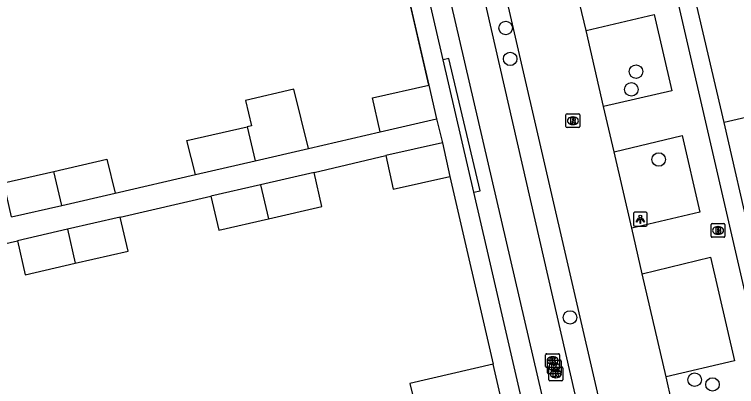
# Model space of a CAD drawing. Extents: x 156414 to 157775, y 382335 to 383765.
# Drawn here: x 156731 to 156783.4, y 383544.6 to 383571.6 of the extents above; entities that cross this region are included whole.
import ezdxf

# ---------------------------------------------------------------- set-up
doc = ezdxf.new("R2010")
doc.units = 0
for name, color, linetype in [('IMGEO_Boom', 7, 'Continuous'), ('IMGEO_Brandkraan', 7, 'Continuous'), ('IMGEO_Greppel_droge_sloot', 7, 'Continuous'), ('IMGEO_Haag', 7, 'Continuous'), ('IMGEO_Kolk', 7, 'Continuous'), ('IMGEO_Lichtpunt', 7, 'Continuous'), ('IMGEO_Muur', 7, 'Continuous'), ('IMGEO_Pand', 7, 'Continuous'), ('IMGEO_Rijbaan_lokaal_gesloten', 7, 'Continuous'), ('IMGEO_Rioolput', 7, 'Continuous'), ('IMGEO_Voetpad_open', 7, 'Continuous')]:
    doc.layers.add(name, color=color, linetype=linetype)

msp = doc.modelspace()

# ---------------------------------------------------------------- linework, layer by layer
at = {"layer": 'IMGEO_Boom'}
for centre in [(156766.619, 383570.62), (156766.945, 383568.381), (156776.072, 383567.458), (156775.737, 383566.17), (156777.718, 383561.088), (156771.289, 383549.638), (156780.319, 383545.123), (156781.616, 383544.78)]:
    msp.add_circle(centre, 0.489, dxfattribs=at)
at = {"layer": 'IMGEO_Brandkraan'}
for p, q in [((156781.519, 383555.521), (156781.519, 383556.373)), ((156781.594, 383556.447), (156782.446, 383556.447)), ((156782.007, 383556.227), (156782.032, 383556.227)), ((156782.52, 383556.373), (156782.52, 383555.521)), ((156782.446, 383555.447), (156781.594, 383555.447)), ((156782.03, 383555.667), (156782.005, 383555.667))]:
    msp.add_line(p, q, dxfattribs=at)
for points in [[(156781.519, 383555.521), (156781.519, 383556.373)], [(156781.594, 383556.447), (156782.446, 383556.447)], [(156782.52, 383556.373), (156782.52, 383555.521)], [(156781.867, 383556.147), (156781.867, 383555.747), (156782.08, 383555.747)], [(156782.098, 383556.147), (156781.867, 383556.147)], [(156782.046, 383556.066), (156781.992, 383556.066), (156781.992, 383555.99)], [(156781.992, 383555.99), (156782.045, 383555.99)], [(156782.054, 383555.914), (156781.992, 383555.914), (156781.992, 383555.833)], [(156781.992, 383555.833), (156782.054, 383555.833)], [(156782.446, 383555.447), (156781.594, 383555.447)]]:
    msp.add_lwpolyline(points, dxfattribs=at)
for centre, radius, start, end in [((156781.596, 383556.371), 0.0765, 91.552, 178.448), ((156781.596, 383556.371), 0.0765, 91.552, 178.448), ((156782.444, 383556.371), 0.0765, 1.552, 88.448), ((156782.444, 383556.371), 0.0765, 1.552, 88.448), ((156782.047, 383556.028), 0.0379, 267.8285, 90.9355), ((156782.055, 383555.873), 0.0404, 269.8759, 90.5077), ((156782.086, 383555.998), 0.251, 268.6676, 293.5347), ((156782.102, 383556.002), 0.145, 59.4692, 91.5367), ((156782.127, 383556.049), 0.0922, 285.5137, 58.1501), ((156782.132, 383555.857), 0.105, 301.3115, 78.989), ((156781.596, 383555.523), 0.0765, 181.552, 268.448), ((156781.596, 383555.523), 0.0765, 181.552, 268.448), ((156782.444, 383555.523), 0.0765, 271.552, 358.448), ((156782.444, 383555.523), 0.0765, 271.552, 358.448)]:
    msp.add_arc(centre, radius, start, end, dxfattribs=at)
for centre, major_axis, ratio, start_param, end_param in [((156782.006, 383555.947), (-0.387, 0.002), 0.722429, 4.712389, 7.853982), ((156782.031, 383555.947), (-0.39, 0.002), 0.717154, 1.570796, 4.712389)]:
    msp.add_ellipse(centre, major_axis=major_axis, ratio=ratio, start_param=start_param, end_param=end_param, dxfattribs=at)
at = {"layer": 'IMGEO_Greppel_droge_sloot'}
for points in [[(156763.009, 383581.709), (156773.182, 383537.326), (156772.99, 383536.117)], [(156772.003, 383535.762), (156771.703, 383535.969), (156770.614, 383538.152), (156760.685, 383580.968)]]:
    msp.add_lwpolyline(points, dxfattribs=at)
at = {"layer": 'IMGEO_Haag'}
msp.add_lwpolyline([(156764.305, 383558.71), (156764.778, 383558.817), (156762.509, 383568.414), (156762.082, 383568.318)], dxfattribs=at)
at = {"layer": 'IMGEO_Kolk'}
for p, q in [((156769.519, 383546.085), (156769.519, 383546.937)), ((156769.594, 383547.011), (156770.446, 383547.011)), ((156770.007, 383546.791), (156770.032, 383546.791)), ((156770.52, 383546.937), (156770.52, 383546.085)), ((156769.649, 383545.626), (156769.649, 383546.478)), ((156769.724, 383546.552), (156770.576, 383546.552)), ((156770.137, 383546.332), (156770.162, 383546.332)), ((156770.65, 383546.478), (156770.65, 383545.626)), ((156770.446, 383546.011), (156769.594, 383546.011)), ((156769.754, 383545.117), (156769.754, 383545.969)), ((156769.829, 383546.043), (156770.681, 383546.043)), ((156770.03, 383546.231), (156770.005, 383546.231)), ((156770.16, 383545.772), (156770.135, 383545.772)), ((156770.242, 383545.823), (156770.267, 383545.823)), ((156770.755, 383545.969), (156770.755, 383545.117)), ((156770.576, 383545.552), (156769.724, 383545.552)), ((156770.265, 383545.263), (156770.24, 383545.263)), ((156770.681, 383545.043), (156769.829, 383545.043))]:
    msp.add_line(p, q, dxfattribs=at)
for points in [[(156769.519, 383546.085), (156769.519, 383546.937)], [(156769.594, 383547.011), (156770.446, 383547.011)], [(156770.52, 383546.937), (156770.52, 383546.085)], [(156769.649, 383545.626), (156769.649, 383546.478)], [(156769.724, 383546.552), (156770.576, 383546.552)], [(156769.84, 383546.711), (156769.963, 383546.711), (156769.963, 383546.56), (156770.093, 383546.711), (156770.257, 383546.711), (156770.111, 383546.56), (156770.264, 383546.311), (156770.112, 383546.311), (156770.027, 383546.475), (156769.963, 383546.408), (156769.963, 383546.311), (156769.84, 383546.311), (156769.84, 383546.711)], [(156769.97, 383546.252), (156770.093, 383546.252), (156770.093, 383546.101), (156770.223, 383546.252), (156770.387, 383546.252), (156770.241, 383546.101), (156770.394, 383545.852), (156770.242, 383545.852), (156770.157, 383546.016), (156770.093, 383545.949), (156770.093, 383545.852), (156769.97, 383545.852), (156769.97, 383546.252)], [(156770.65, 383546.478), (156770.65, 383545.626)], [(156770.446, 383546.011), (156769.594, 383546.011)], [(156769.754, 383545.117), (156769.754, 383545.969)], [(156769.829, 383546.043), (156770.681, 383546.043)], [(156770.075, 383545.743), (156770.198, 383545.743), (156770.198, 383545.592), (156770.328, 383545.743), (156770.492, 383545.743), (156770.346, 383545.592), (156770.499, 383545.343), (156770.347, 383545.343), (156770.262, 383545.507), (156770.198, 383545.44), (156770.198, 383545.343), (156770.075, 383545.343), (156770.075, 383545.743)], [(156770.755, 383545.969), (156770.755, 383545.117)], [(156770.576, 383545.552), (156769.724, 383545.552)], [(156770.681, 383545.043), (156769.829, 383545.043)]]:
    msp.add_lwpolyline(points, dxfattribs=at)
for centre, start, end in [((156769.596, 383546.935), 91.552, 178.448), ((156769.596, 383546.935), 91.552, 178.448), ((156770.444, 383546.935), 1.552, 88.448), ((156770.444, 383546.935), 1.552, 88.448), ((156769.726, 383546.476), 91.552, 178.448), ((156769.726, 383546.476), 91.552, 178.448), ((156770.574, 383546.476), 1.552, 88.448), ((156770.574, 383546.476), 1.552, 88.448), ((156769.596, 383546.087), 181.552, 268.448), ((156769.596, 383546.087), 181.552, 268.448), ((156769.831, 383545.967), 91.552, 178.448), ((156769.831, 383545.967), 91.552, 178.448), ((156770.444, 383546.087), 271.552, 358.448), ((156770.444, 383546.087), 271.552, 358.448), ((156770.679, 383545.967), 1.552, 88.448), ((156770.679, 383545.967), 1.552, 88.448), ((156769.726, 383545.628), 181.552, 268.448), ((156769.726, 383545.628), 181.552, 268.448), ((156770.574, 383545.628), 271.552, 358.448), ((156770.574, 383545.628), 271.552, 358.448), ((156769.831, 383545.119), 181.552, 268.448), ((156769.831, 383545.119), 181.552, 268.448), ((156770.679, 383545.119), 271.552, 358.448), ((156770.679, 383545.119), 271.552, 358.448)]:
    msp.add_arc(centre, 0.0765, start, end, dxfattribs=at)
for centre, major_axis, ratio, start_param, end_param in [((156770.006, 383546.511), (-0.387, 0.002), 0.722429, 4.712389, 7.853982), ((156770.031, 383546.511), (-0.39, 0.002), 0.717154, 1.570796, 4.712389), ((156770.136, 383546.052), (-0.387, 0.002), 0.722429, 4.712389, 7.853982), ((156770.161, 383546.052), (-0.39, 0.002), 0.717154, 1.570796, 4.712389), ((156770.241, 383545.543), (-0.387, 0.002), 0.722429, 4.712389, 7.853982), ((156770.266, 383545.543), (-0.39, 0.002), 0.717154, 1.570796, 4.712389)]:
    msp.add_ellipse(centre, major_axis=major_axis, ratio=ratio, start_param=start_param, end_param=end_param, dxfattribs=at)
at = {"layer": 'IMGEO_Lichtpunt'}
for p, q in [((156776.787, 383557.259), (156775.979, 383557.259)), ((156776.787, 383557.259), (156775.979, 383557.259)), ((156775.885, 383557.164), (156775.885, 383556.357)), ((156775.885, 383557.164), (156775.885, 383556.357)), ((156776.881, 383556.357), (156776.881, 383557.164)), ((156776.881, 383556.357), (156776.881, 383557.164)), ((156775.979, 383556.263), (156776.787, 383556.263)), ((156775.979, 383556.263), (156776.787, 383556.263))]:
    msp.add_line(p, q, dxfattribs=at)
for points in [[(156776.259, 383556.828), (156776.298, 383556.8), (156776.11, 383556.538), (156776.072, 383556.565), (156776.259, 383556.828)], [(156776.361, 383556.78), (156776.408, 383556.78), (156776.408, 383556.458), (156776.361, 383556.458), (156776.361, 383556.78)], [(156776.471, 383556.8), (156776.509, 383556.827), (156776.696, 383556.565), (156776.657, 383556.537), (156776.471, 383556.8)]]:
    msp.add_lwpolyline(points, dxfattribs=at)
msp.add_circle((156776.384, 383556.962), 0.0994, dxfattribs=at)
for centre, start, end in [((156775.979, 383557.164), 90, 180), ((156775.979, 383557.164), 90, 180), ((156776.787, 383557.164), 0, 90), ((156776.787, 383557.164), 0, 90), ((156775.979, 383556.357), 180, 270), ((156775.979, 383556.357), 180, 270), ((156776.787, 383556.357), 270, 0), ((156776.787, 383556.357), 270, 360)]:
    msp.add_arc(centre, 0.0946, start, end, dxfattribs=at)
at = {"layer": 'IMGEO_Muur'}
for points in [[(156761.054, 383566.473), (156758.255, 383578.582)], [(156762.579, 383559.862), (156765.722, 383546.257)]]:
    msp.add_lwpolyline(points, dxfattribs=at)
at = {"layer": 'IMGEO_Pand'}
for points in [[(156782.46, 383563.774), (156780.408, 383572.537)], [(156752.314, 383561.882), (156751.246, 383566.183), (156747.751, 383565.376), (156748.178, 383563.528), (156747.871, 383563.457)], [(156757.51, 383563.096), (156756.969, 383565.551), (156761.054, 383566.473)], [(156761.054, 383566.473), (156761.613, 383564.038)], [(156788.345, 383565.133), (156782.46, 383563.774)], [(156757.51, 383563.096), (156761.613, 383564.038)], [(156784.476, 383555.032), (156782.46, 383563.774)], [(156744.119, 383559.994), (156743.509, 383562.453), (156747.871, 383563.457)], [(156747.871, 383563.457), (156748.441, 383560.99)], [(156762.036, 383562.29), (156757.927, 383561.372)], [(156762.036, 383562.29), (156762.579, 383559.862)], [(156748.441, 383560.99), (156752.314, 383561.882)], [(156733.858, 383560.228), (156737.699, 383561.115), (156738.299, 383558.654)], [(156744.119, 383559.994), (156748.441, 383560.99)], [(156757.927, 383561.372), (156758.47, 383558.943), (156762.579, 383559.862)], [(156730.785, 383556.923), (156730.221, 383559.388), (156733.858, 383560.228)], [(156734.435, 383557.764), (156733.858, 383560.228)], [(156752.733, 383560.143), (156748.844, 383559.249)], [(156749.414, 383556.786), (156753.299, 383557.679), (156752.733, 383560.143)], [(156748.844, 383559.249), (156745.243, 383558.421)], [(156748.844, 383559.249), (156749.414, 383556.786)], [(156734.435, 383557.764), (156738.299, 383558.654)], [(156745.243, 383558.421), (156745.809, 383555.957), (156749.414, 383556.786)], [(156730.785, 383556.923), (156734.435, 383557.764)], [(156738.668, 383556.9), (156734.838, 383556.025)], [(156735.404, 383553.564), (156739.234, 383554.445), (156738.668, 383556.9)], [(156734.838, 383556.025), (156731.217, 383555.197)], [(156734.838, 383556.025), (156735.404, 383553.564)], [(156731.217, 383555.197), (156731.783, 383552.732), (156735.404, 383553.564)], [(156765.722, 383546.257), (156759.677, 383544.852), (156760.045, 383543.253)], [(156767.993, 383536.385), (156765.722, 383546.257)]]:
    msp.add_lwpolyline(points, dxfattribs=at)
at = {"layer": 'IMGEO_Rijbaan_lokaal_gesloten'}
for points in [[(156761.134, 383596.648), (156775.598, 383534.07)], [(156772.445, 383570.435), (156771.692, 383573.686)], [(156773.721, 383564.921), (156772.445, 383570.435)], [(156774.482, 383561.632), (156773.721, 383564.921)], [(156775.761, 383556.102), (156774.482, 383561.632)], [(156776.526, 383552.799), (156775.761, 383556.102)], [(156778.251, 383545.344), (156776.526, 383552.799)], [(156778.679, 383543.495), (156778.251, 383545.344)]]:
    msp.add_lwpolyline(points, dxfattribs=at)
at = {"layer": 'IMGEO_Rioolput'}
for p, q in [((156770.993, 383563.472), (156770.993, 383564.324)), ((156771.068, 383564.398), (156771.92, 383564.398)), ((156771.481, 383564.178), (156771.506, 383564.178)), ((156771.994, 383564.324), (156771.994, 383563.472)), ((156771.504, 383563.618), (156771.479, 383563.618)), ((156771.92, 383563.398), (156771.068, 383563.398))]:
    msp.add_line(p, q, dxfattribs=at)
for points in [[(156770.993, 383563.472), (156770.993, 383564.324)], [(156771.068, 383564.398), (156771.92, 383564.398)], [(156771.582, 383564.096), (156771.33, 383564.098), (156771.33, 383563.698)], [(156771.994, 383564.324), (156771.994, 383563.472)], [(156771.33, 383563.698), (156771.454, 383563.698), (156771.454, 383563.86), (156771.465, 383563.86)], [(156771.508, 383564.017), (156771.454, 383564.017), (156771.454, 383563.936)], [(156771.454, 383563.936), (156771.506, 383563.936)], [(156771.512, 383563.831), (156771.583, 383563.698), (156771.723, 383563.698), (156771.658, 383563.824)], [(156771.92, 383563.398), (156771.068, 383563.398)]]:
    msp.add_lwpolyline(points, dxfattribs=at)
for centre, radius, start, end in [((156771.07, 383564.322), 0.0765, 91.552, 178.448), ((156771.07, 383564.322), 0.0765, 91.552, 178.448), ((156771.581, 383563.986), 0.109, 350.3612, 89.416), ((156771.918, 383564.322), 0.0765, 1.552, 88.448), ((156771.918, 383564.322), 0.0765, 1.552, 88.448), ((156771.464, 383563.807), 0.0533, 26.0293, 88.6989), ((156771.49, 383564.125), 0.19, 274.7715, 282.9687), ((156771.514, 383563.921), 0.0964, 77.0061, 93.1865), ((156771.528, 383563.978), 0.0378, 276.6634, 79.6772), ((156771.579, 383563.986), 0.112, 277.5842, 350.9817), ((156771.563, 383563.771), 0.108, 29.5134, 73.7905), ((156771.07, 383563.474), 0.0765, 181.552, 268.448), ((156771.07, 383563.474), 0.0765, 181.552, 268.448), ((156771.918, 383563.474), 0.0765, 271.552, 358.448), ((156771.918, 383563.474), 0.0765, 271.552, 358.448)]:
    msp.add_arc(centre, radius, start, end, dxfattribs=at)
for centre, major_axis, ratio, start_param, end_param in [((156771.48, 383563.898), (-0.387, 0.002), 0.722429, 4.712389, 7.853982), ((156771.505, 383563.898), (-0.39, 0.002), 0.717154, 1.570796, 4.712389)]:
    msp.add_ellipse(centre, major_axis=major_axis, ratio=ratio, start_param=start_param, end_param=end_param, dxfattribs=at)
at = {"layer": 'IMGEO_Voetpad_open'}
for points in [[(156762.082, 383568.318), (156755.576, 383596.427)], [(156796.755, 383496.15), (156776.212, 383585.17)], [(156758.851, 383576.004), (156761.054, 383566.473)], [(156772.445, 383570.435), (156777.392, 383571.6), (156778.663, 383566.07), (156773.721, 383564.921)], [(156764.305, 383558.71), (156762.082, 383568.318)], [(156761.613, 383564.038), (156762.036, 383562.29)], [(156752.314, 383561.882), (156757.51, 383563.096)], [(156774.482, 383561.632), (156779.413, 383562.822), (156780.711, 383557.273), (156775.761, 383556.102)], [(156752.733, 383560.143), (156757.927, 383561.372)], [(156738.299, 383558.654), (156744.119, 383559.994)], [(156762.579, 383559.862), (156765.722, 383546.257)], [(156738.668, 383556.9), (156745.243, 383558.421)], [(156775.005, 383533.842), (156770.303, 383532.733), (156765.294, 383554.439), (156764.305, 383558.71)], [(156723.769, 383549.924), (156728.545, 383554.586), (156731.217, 383555.197)], [(156776.526, 383552.799), (156781.467, 383554.014), (156783.201, 383546.489), (156778.251, 383545.344)]]:
    msp.add_lwpolyline(points, dxfattribs=at)

doc.saveas('drawing.dxf')
